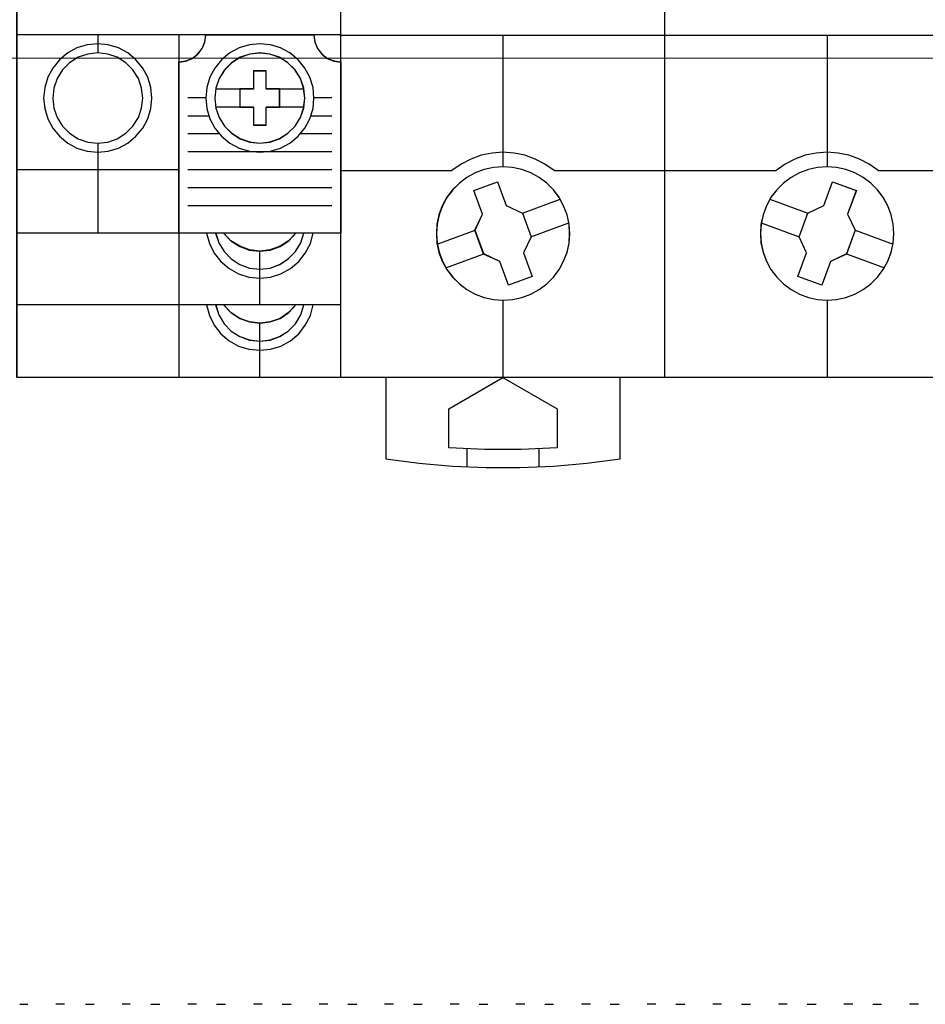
# Model space of a CAD drawing. Header units: millimetres. Extents: x -1290 to 1795, y -4192 to -1311.
# Tile 396 of 656: x 1454 to 1464, y -3700 to -3689. Entities that reach past the tile are written whole.
import ezdxf

# ---------------------------------------------------------------- set-up
doc = ezdxf.new("R2010")
doc.units = ezdxf.units.MM
doc.layers.add('45', color=7, linetype='Continuous')
doc.layers.add('51', color=7, linetype='Continuous')
doc.layers.add('Aparatura', color=7, linetype='Continuous', lineweight=13)

# ---------------------------------------------------------------- blocks, each defined once
blk = doc.blocks.new('*U213')
at = {"layer": '45', "color": 7}
for points in [[(513.455777, -233.587806), (531.452685, -233.587806), (531.452685, -233.587806), (549.44375, -233.587806), (549.44375, -233.587806), (549.44375, -316.565706), (549.44375, -316.565706), (531.452685, -316.565706), (531.452685, -316.565706), (513.455777, -316.565706), (513.455777, -316.565706), (495.464712, -316.565706), (495.464712, -316.565706), (495.464712, -233.587806), (495.464712, -233.587806), (513.455777, -233.587806), (513.455777, -233.587806)], [(508.169349, -308.564689), (508.134247, -308.044056), (508.023089, -307.523423), (507.830026, -307.02619), (507.58431, -306.558205), (507.268389, -306.137019), (506.893964, -305.768481), (506.466886, -305.452592), (506.004705, -305.20105), (505.507422, -305.013856), (504.992588, -304.90271), (504.466053, -304.861761), (503.945368, -304.90271), (503.418833, -305.013856), (502.927401, -305.20105), (502.46522, -305.452592), (502.043992, -305.768481), (501.669567, -306.137019), (501.353646, -306.558205), (501.096229, -307.02619), (500.914867, -307.523423), (500.803709, -308.044056), (500.768607, -308.564689), (500.803709, -309.097021), (500.914867, -309.611804), (501.096229, -310.103188), (501.353646, -310.571173), (501.669567, -310.992359), (502.043992, -311.366746), (502.46522, -311.682636), (502.927401, -311.940028), (503.418833, -312.121372), (503.945368, -312.232518), (504.466053, -312.267617), (504.992588, -312.232518), (505.507422, -312.121372), (506.004705, -311.940028), (506.466886, -311.682636), (506.893964, -311.366746), (507.268389, -310.992359), (507.58431, -310.571173), (507.830026, -310.103188), (508.023089, -309.611804), (508.134247, -309.097021), (508.169349, -308.564689)], [(508.165768, -308.564689), (508.130708, -308.044813), (508.019685, -307.524938), (507.826856, -307.028427), (507.581437, -306.561124), (507.265898, -306.14055), (506.891926, -305.772548), (506.465364, -305.457118), (506.003743, -305.205942), (505.507061, -305.019021), (504.99285, -304.908036), (504.466952, -304.867147), (503.946897, -304.908036), (503.420999, -305.019021), (502.930161, -305.205942), (502.468539, -305.457118), (502.047821, -305.772548), (501.673849, -306.14055), (501.35831, -306.561124), (501.101204, -307.028427), (500.920062, -307.524938), (500.809039, -308.044813), (500.773979, -308.564689), (500.809039, -309.096247), (500.920062, -309.610281), (501.101204, -310.10095), (501.35831, -310.568254), (501.673849, -310.988828), (502.047821, -311.362671), (502.468539, -311.678101), (502.930161, -311.935118), (503.420999, -312.116198), (503.946897, -312.227183), (504.466952, -312.262231), (504.99285, -312.227183), (505.507061, -312.116198), (506.003743, -311.935118), (506.465364, -311.678101), (506.891926, -311.362671), (507.265898, -310.988828), (507.581437, -310.568254), (507.826856, -310.10095), (508.019685, -309.610281), (508.130708, -309.096247), (508.165768, -308.564689)], [(526.158183, -308.564689), (526.123075, -308.044056), (526.006046, -307.523423), (525.824652, -307.02619), (525.573041, -306.558205), (525.251212, -306.137019), (524.876721, -305.768481), (524.455418, -305.452592), (523.987304, -305.20105), (523.495785, -305.013856), (522.980859, -304.90271), (522.460082, -304.861761), (521.927603, -304.90271), (521.412677, -305.013856), (520.921158, -305.20105), (520.453044, -305.452592), (520.031741, -305.768481), (519.65725, -306.137019), (519.335421, -306.558205), (519.08381, -307.02619), (518.902416, -307.523423), (518.785387, -308.044056), (518.750279, -308.564689), (518.785387, -309.097021), (518.902416, -309.611804), (519.08381, -310.103188), (519.335421, -310.571173), (519.65725, -310.992359), (520.031741, -311.366746), (520.453044, -311.682636), (520.921158, -311.940028), (521.412677, -312.121372), (521.927603, -312.232518), (522.460082, -312.267617), (522.980859, -312.232518), (523.495785, -312.121372), (523.987304, -311.940028), (524.455418, -311.682636), (524.876721, -311.366746), (525.251212, -310.992359), (525.573041, -310.571173), (525.824652, -310.103188), (526.006046, -309.611804), (526.123075, -309.097021), (526.158183, -308.564689)], [(526.152811, -308.564689), (526.117754, -308.044813), (526.000895, -307.524938), (525.819764, -307.028427), (525.568517, -306.561124), (525.247156, -306.14055), (524.873208, -305.772548), (524.452516, -305.457118), (523.985081, -305.205942), (523.494274, -305.019021), (522.980096, -304.908036), (522.460074, -304.867147), (521.928367, -304.908036), (521.414188, -305.019021), (520.923381, -305.205942), (520.455946, -305.457118), (520.035254, -305.772548), (519.661306, -306.14055), (519.339945, -306.561124), (519.088698, -307.028427), (518.907567, -307.524938), (518.790708, -308.044813), (518.755651, -308.564689), (518.790708, -309.096247), (518.907567, -309.610281), (519.088698, -310.10095), (519.339945, -310.568254), (519.661306, -310.988828), (520.035254, -311.362671), (520.455946, -311.678101), (520.923381, -311.935118), (521.414188, -312.116198), (521.928367, -312.227183), (522.460074, -312.262231), (522.980096, -312.227183), (523.494274, -312.116198), (523.985081, -311.935118), (524.452516, -311.678101), (524.873208, -311.362671), (525.247156, -310.988828), (525.568517, -310.568254), (525.819764, -310.10095), (526.000895, -309.610281), (526.117754, -309.096247), (526.152811, -308.564689)], [(502.847548, -306.171104), (504.161311, -305.691217), (504.161311, -305.691217), (504.642243, -307.013833), (504.642243, -307.013833), (505.55132, -307.429346), (505.55132, -307.429346), (506.032251, -308.74611), (506.032251, -308.74611), (505.604105, -309.647362), (505.604105, -309.647362), (506.085036, -310.958274), (506.085036, -310.958274), (504.765408, -311.438161), (504.765408, -311.438161), (504.290342, -310.121397), (504.290342, -310.121397), (503.392994, -309.705885), (503.392994, -309.705885), (502.912063, -308.38912), (502.912063, -308.38912), (503.328479, -307.487868), (503.328479, -307.487868), (502.847548, -306.171104), (502.847548, -306.171104)], [(502.85292, -306.175591), (504.162323, -305.696603), (504.641659, -307.01674), (505.547719, -307.431474), (506.027055, -308.74577), (505.600329, -309.645332), (506.079665, -310.953787), (504.764415, -311.432775), (504.290925, -310.118479), (503.396556, -309.703745), (502.917221, -308.389449), (503.332255, -307.489887), (502.85292, -306.175591)], [(522.753091, -305.691217), (524.077452, -306.171104), (524.077452, -306.171104), (523.591072, -307.493721), (523.591072, -307.493721), (524.012992, -308.38912), (524.012992, -308.38912), (523.532472, -309.705885), (523.532472, -309.705885), (522.635891, -310.127249), (522.635891, -310.127249), (522.155371, -311.438161), (522.155371, -311.438161), (520.83101, -310.958274), (520.83101, -310.958274), (521.31153, -309.647362), (521.31153, -309.647362), (520.89547, -308.751962), (520.89547, -308.751962), (521.37599, -307.429346), (521.37599, -307.429346), (522.272571, -307.013833), (522.272571, -307.013833), (522.753091, -305.691217), (522.753091, -305.691217)], [(522.752432, -305.696603), (524.073871, -306.175591), (523.588564, -307.495728), (524.009553, -308.389449), (523.530093, -309.703745), (522.63549, -310.12432), (522.15603, -311.432775), (520.834591, -310.953787), (521.314051, -309.645332), (520.898909, -308.751611), (521.378369, -307.431474), (522.272972, -307.01674), (522.752432, -305.696603)], [(497.969827, -316.554934), (497.969827, -321.074484), (497.969827, -321.074484), (499.817539, -321.314512), (501.671098, -321.478434), (503.536351, -321.560395), (505.395758, -321.560395), (507.261011, -321.478434), (509.120417, -321.314512), (510.968129, -321.074484), (510.968129, -321.074484), (510.968129, -316.554934), (497.969827, -316.554934)], [(501.463378, -318.294345), (504.466051, -316.554934), (504.466051, -316.554934), (507.474578, -318.294345), (507.474578, -318.294345), (507.474578, -320.461288), (507.474578, -320.461288), (505.466943, -320.554994), (503.46516, -320.554994), (501.463378, -320.461288), (501.463378, -320.461288), (501.463378, -318.294345), (501.463378, -318.294345)]]:
    blk.add_lwpolyline(points, close=True, dxfattribs=at)
at = {"layer": '45', "color": 59}
blk.add_lwpolyline([(513.456971, -233.593193), (531.451491, -233.593193), (549.440168, -233.593193), (549.440168, -316.562115), (531.451491, -316.562115), (513.456971, -316.562115), (495.468294, -316.562115), (495.468294, -233.593193), (513.456971, -233.593193)], close=True, dxfattribs=at)
at = {"layer": '45', "color": 7}
for points in [[(513.451756, -316.565706), (513.451756, -266.873761)], [(495.464712, -297.567218), (513.4625, -297.567218)], [(504.46092, -297.567218), (504.46092, -304.872533)], [(513.451756, -297.567218), (531.456706, -297.567218)], [(522.455126, -297.567218), (522.455126, -304.872533)], [(505.54068, -307.438101), (507.64469, -306.660711)], [(519.269566, -306.660711), (521.38432, -307.438101)], [(506.020573, -308.752304), (508.122792, -307.9803)], [(518.791464, -307.9803), (520.906217, -308.75769)], [(500.809792, -309.154464), (502.922755, -308.384255)], [(524.002245, -308.384255), (526.111626, -309.15985)], [(501.287895, -310.474053), (503.402648, -309.698458)], [(523.524142, -309.698458), (525.631733, -310.474053)], [(504.46092, -312.256845), (504.46092, -316.565706)], [(522.455126, -312.256845), (522.455126, -316.565706)], [(502.462559, -320.515496), (502.462559, -321.524487)], [(506.459282, -320.515496), (506.459282, -321.524487)]]:
    blk.add_lwpolyline(points, dxfattribs=at)
at = {"layer": '45', "color": 251}
for points in [[(507.299095, -305.077204), (506.795746, -304.716817), (506.251426, -304.433234), (505.677842, -304.226455), (505.080846, -304.108295), (504.466292, -304.061031), (503.857591, -304.108295), (503.260595, -304.226455), (502.681158, -304.433234), (502.136839, -304.716817), (501.633489, -305.077204)], [(525.287929, -305.077204), (524.790275, -304.716817), (524.245784, -304.433234), (523.666164, -304.226455), (523.063125, -304.108295), (522.460086, -304.061031), (521.845337, -304.108295), (521.242298, -304.226455), (520.662678, -304.433234), (520.118187, -304.716817), (519.620533, -305.077204)], [(495.464712, -305.066432), (501.644233, -305.066432)], [(507.288351, -305.066432), (513.4625, -305.066432)], [(513.451756, -305.066432), (519.631277, -305.066432)], [(525.275395, -305.066432), (531.456706, -305.066432)]]:
    blk.add_lwpolyline(points, dxfattribs=at)
blk = doc.blocks.new('*U214')
at = {"layer": '45', "color": 7}
for points in [[(495.462922, -233.600374), (486.469309, -233.600374), (486.469309, -233.600374), (477.470506, -233.600374), (477.470506, -233.600374), (477.470506, -316.556729), (477.470506, -316.556729), (486.469309, -316.556729), (486.469309, -316.556729), (495.462922, -316.556729), (495.462922, -316.556729), (495.462922, -233.600374), (495.462922, -233.600374)], [(495.45934, -233.603965), (486.469308, -233.603965), (477.474087, -233.603965), (477.474087, -316.553139), (486.469308, -316.553139), (495.45934, -316.553139), (495.45934, -233.603965)], [(486.464923, -299.059689), (486.854335, -299.007791), (487.212593, -298.862477), (487.524122, -298.618557), (487.768153, -298.30717), (487.913533, -297.949074), (487.970647, -297.55984), (487.955071, -297.55465), (493.988351, -297.55465), (493.967582, -297.55984), (494.014311, -297.949074), (494.170076, -298.30717), (494.403723, -298.618557), (494.715252, -298.862477), (495.083895, -299.007791), (495.462922, -299.059689), (495.462922, -299.059689), (495.462922, -308.567382), (495.462922, -308.567382), (486.464923, -308.567382), (486.464923, -308.567382), (486.464923, -299.059689), (486.464923, -299.059689)], [(486.468504, -299.063848), (486.857606, -299.011993), (487.215579, -298.866797), (487.52686, -298.623076), (487.770697, -298.311942), (487.915962, -297.954139), (487.97303, -297.565222), (487.957466, -297.560036), (493.985943, -297.560036), (493.965191, -297.565222), (494.011883, -297.954139), (494.167524, -298.311942), (494.400985, -298.623076), (494.712266, -298.866797), (495.080615, -299.011993), (495.45934, -299.063848), (495.45934, -308.563791), (486.468504, -308.563791), (486.468504, -299.063848)], [(484.975105, -301.064384), (484.917956, -300.477519), (484.751705, -299.906235), (484.471156, -299.397272), (484.091895, -298.940245), (483.634704, -298.56112), (483.12556, -298.280671), (482.554071, -298.114479), (481.977387, -298.057351), (481.385116, -298.114479), (480.818823, -298.280671), (480.304483, -298.56112), (479.847292, -298.940245), (479.473226, -299.397272), (479.192677, -299.906235), (479.026426, -300.477519), (478.969277, -301.064384), (479.026426, -301.646056), (479.192677, -302.212147), (479.473226, -302.726303), (479.847292, -303.18333), (480.304483, -303.562455), (480.818823, -303.837711), (481.385116, -304.003903), (481.977387, -304.061031), (482.554071, -304.003903), (483.12556, -303.837711), (483.634704, -303.562455), (484.091895, -303.18333), (484.471156, -302.726303), (484.751705, -302.212147), (484.917956, -301.646056), (484.975105, -301.064384)], [(493.969523, -301.064384), (493.917571, -300.477519), (493.735738, -299.906235), (493.460393, -299.397272), (493.091534, -298.940245), (492.634356, -298.56112), (492.109641, -298.280671), (491.553754, -298.114479), (490.961502, -298.057351), (490.384834, -298.114479), (489.818558, -298.280671), (489.293842, -298.56112), (488.847055, -298.940245), (488.467805, -299.397272), (488.19246, -299.906235), (488.021018, -300.477519), (487.969066, -301.064384), (488.021018, -301.646056), (488.19246, -302.212147), (488.467805, -302.726303), (488.847055, -303.18333), (489.293842, -303.562455), (489.818558, -303.837711), (490.384834, -304.003903), (490.961502, -304.061031), (491.553754, -304.003903), (492.109641, -303.837711), (492.634356, -303.562455), (493.091534, -303.18333), (493.460393, -302.726303), (493.735738, -302.212147), (493.917571, -301.646056), (493.969523, -301.064384)], [(484.471934, -301.064482), (484.404373, -300.508519), (484.227676, -299.97334), (483.926252, -299.505708), (483.536479, -299.105622), (483.058358, -298.804259), (482.52307, -298.627598), (481.977388, -298.560051), (481.421312, -298.627598), (480.886025, -298.804259), (480.407903, -299.105622), (480.018131, -299.505708), (479.716706, -299.97334), (479.534812, -300.508519), (479.472449, -301.064482), (479.534812, -301.625641), (479.716706, -302.145232), (480.018131, -302.628452), (480.407903, -303.018146), (480.886025, -303.319509), (481.421312, -303.506562), (481.977388, -303.563717), (482.52307, -303.506562), (483.058358, -303.319509), (483.536479, -303.018146), (483.926252, -302.628452), (484.227676, -302.145232), (484.404373, -301.625641), (484.471934, -301.064482)], [(493.471723, -301.064482), (493.40416, -300.508519), (493.227457, -299.97334), (492.926022, -299.505708), (492.525841, -299.105622), (492.058098, -298.804259), (491.522791, -298.627598), (490.961499, -298.560051), (490.405403, -298.627598), (489.880491, -298.804259), (489.402353, -299.105622), (489.012567, -299.505708), (488.711132, -299.97334), (488.524035, -300.508519), (488.466866, -301.064482), (488.524035, -301.625641), (488.711132, -302.145232), (489.012567, -302.628452), (489.402353, -303.018146), (489.880491, -303.319509), (490.405403, -303.506562), (490.961499, -303.563717), (491.522791, -303.506562), (492.058098, -303.319509), (492.525841, -303.018146), (492.926022, -302.628452), (493.227457, -302.145232), (493.40416, -301.625641), (493.471723, -301.064482)], [(493.466351, -301.065375), (493.398909, -300.510409), (493.222522, -299.97619), (492.921626, -299.509397), (492.522161, -299.110029), (492.055255, -298.809207), (491.520906, -298.632863), (490.960617, -298.565437), (490.405517, -298.632863), (489.881544, -298.809207), (489.404261, -299.110029), (489.015172, -299.509397), (488.714276, -299.97619), (488.527514, -300.510409), (488.470447, -301.065375), (488.527514, -301.625527), (488.714276, -302.144186), (489.015172, -302.626539), (489.404261, -303.015534), (489.881544, -303.316356), (490.405517, -303.503073), (490.960617, -303.560126), (491.520906, -303.503073), (492.055255, -303.316356), (492.522161, -303.015534), (492.921626, -302.626539), (493.222522, -302.144186), (493.398909, -301.625527), (493.466351, -301.065375)], [(490.617335, -299.561861), (490.617335, -300.565943), (490.622547, -300.560741), (489.856408, -300.560741), (489.856408, -300.565943), (489.856408, -301.570025), (489.856408, -301.564822), (490.617335, -301.564822), (490.617335, -301.570025), (490.617335, -302.563702), (490.617335, -302.563702), (491.320933, -302.563702), (491.320933, -302.563702), (491.320933, -301.570025), (491.320933, -301.564822), (492.066225, -301.564822), (492.071437, -301.570025), (492.071437, -300.565943), (492.066225, -300.560741), (491.320933, -300.560741), (491.320933, -300.565943), (491.320933, -299.561861), (491.320933, -299.561861), (490.617335, -299.561861), (490.617335, -299.561861)], [(490.617841, -299.565452), (490.617841, -300.566531), (490.623032, -300.561344), (489.859989, -300.561344), (489.859989, -300.566531), (489.859989, -301.56761), (489.859989, -301.562423), (490.617841, -301.562423), (490.617841, -301.56761), (490.617841, -302.558316), (491.318595, -302.558316), (491.318595, -301.56761), (491.318595, -301.562423), (492.060875, -301.562423), (492.066065, -301.56761), (492.066065, -300.566531), (492.060875, -300.561344), (491.318595, -300.561344), (491.318595, -300.566531), (491.318595, -299.565452), (490.617841, -299.565452)], [(488.513423, -308.55661), (488.690129, -309.104078), (488.981175, -309.583764), (489.381362, -309.995669), (489.859508, -310.308508), (490.394824, -310.501425), (490.961324, -310.569207), (491.53302, -310.501425), (492.068336, -310.308508), (492.546483, -309.995669), (492.94667, -309.583764), (493.237716, -309.104078), (493.414422, -308.55661), (492.967459, -308.55661), (492.567272, -308.978942), (492.089125, -309.291781), (491.543415, -309.495127), (490.961324, -309.562908), (490.394824, -309.495127), (489.849114, -309.291781), (489.360573, -308.978942), (488.960386, -308.55661), (488.513423, -308.55661)], [(488.517004, -308.561996), (488.693452, -309.106534), (488.984072, -309.583653), (489.383675, -309.993353), (489.861123, -310.304517), (490.395656, -310.496402), (490.961328, -310.563821), (491.532189, -310.496402), (492.066722, -310.304517), (492.54417, -309.993353), (492.943773, -309.583653), (493.234393, -309.106534), (493.410841, -308.561996), (492.964531, -308.561996), (492.564928, -308.982068), (492.087481, -309.293233), (491.542568, -309.495489), (490.961328, -309.562908), (490.395656, -309.495489), (489.850743, -309.293233), (489.362916, -308.982068), (488.963314, -308.561996), (488.517004, -308.561996)], [(488.959294, -308.55661), (489.359699, -308.980826), (489.848506, -309.29506), (490.394514, -309.499313), (490.961322, -309.567397), (491.543731, -309.499313), (492.089739, -309.29506), (492.568145, -308.980826), (492.968551, -308.55661), (488.959294, -308.55661)], [(488.962875, -308.561996), (489.362565, -308.982445), (489.850499, -309.293888), (490.395532, -309.496327), (490.961327, -309.563806), (491.542695, -309.496327), (492.087727, -309.293888), (492.565279, -308.982445), (492.96497, -308.561996), (488.962875, -308.561996)], [(488.513423, -312.544102), (488.690129, -313.096784), (488.981175, -313.586899), (489.381362, -313.998803), (489.859508, -314.301214), (490.394824, -314.494132), (490.961324, -314.556699), (491.53302, -314.494132), (492.068336, -314.301214), (492.546483, -313.998803), (492.94667, -313.586899), (493.237716, -313.096784), (493.414422, -312.544102), (492.967459, -312.544102), (492.567272, -312.971649), (492.089125, -313.294916), (491.543415, -313.487833), (490.961324, -313.550401), (490.394824, -313.487833), (489.849114, -313.294916), (489.360573, -312.971649), (488.960386, -312.544102), (488.513423, -312.544102)], [(488.517004, -312.547693), (488.693452, -313.09791), (488.984072, -313.585838), (489.383675, -313.995906), (489.861123, -314.296968), (490.395656, -314.489025), (490.961328, -314.551313), (491.532189, -314.489025), (492.066722, -314.296968), (492.54417, -313.995906), (492.943773, -313.585838), (493.234393, -313.09791), (493.410841, -312.547693), (492.964531, -312.547693), (492.564928, -312.973332), (492.087481, -313.295157), (491.542568, -313.487214), (490.961328, -313.549503), (490.395656, -313.487214), (489.850743, -313.295157), (489.362916, -312.973332), (488.963314, -312.547693), (488.517004, -312.547693)], [(488.959294, -312.544102), (489.359699, -312.973556), (489.848506, -313.298264), (490.394514, -313.492042), (490.961322, -313.554889), (491.543731, -313.492042), (492.089739, -313.298264), (492.568145, -312.973556), (492.968551, -312.544102), (488.959294, -312.544102)], [(488.962875, -312.547693), (489.362565, -312.974095), (489.850499, -313.296497), (490.395532, -313.488898), (490.961327, -313.551298), (491.542695, -313.488898), (492.087727, -313.296497), (492.565279, -312.974095), (492.96497, -312.547693), (488.962875, -312.547693)]]:
    blk.add_lwpolyline(points, close=True, dxfattribs=at)
for points in [[(486.473876, -297.560036), (477.470506, -297.560036)], [(481.972191, -297.560036), (481.972191, -298.570823)], [(486.464923, -297.560036), (486.464923, -316.556729)], [(495.462922, -297.560036), (486.464923, -297.560036)], [(487.978019, -301.059191), (486.968095, -301.059191)], [(490.624595, -300.561876), (488.513423, -300.561876)], [(493.414422, -300.561876), (491.313994, -300.561876)], [(494.970494, -301.059191), (493.958779, -301.059191)], [(490.624595, -301.561891), (488.513423, -301.561891)], [(493.414422, -301.561891), (491.313994, -301.561891)], [(488.14455, -302.061001), (486.968095, -302.061001)], [(494.970494, -302.061001), (493.783295, -302.061001)], [(488.735463, -303.050244), (486.968095, -303.050244)], [(494.970494, -303.050244), (493.190591, -303.050244)], [(481.972191, -303.552944), (481.972191, -308.567382)], [(494.970494, -304.052054), (486.968095, -304.052054)], [(486.473876, -305.052069), (477.470506, -305.052069)], [(494.970494, -305.052069), (486.968095, -305.052069)], [(494.970494, -306.052084), (486.968095, -306.052084)], [(494.970494, -307.053894), (486.968095, -307.053894)], [(486.473876, -308.55661), (477.470506, -308.55661)], [(487.999507, -308.55661), (488.165785, -309.134619), (488.435986, -309.670969), (488.804914, -310.139625), (489.272569, -310.530171), (489.792186, -310.821779), (490.363765, -310.998827), (490.961324, -311.066522), (491.56408, -310.998827), (492.135659, -310.821779), (492.670864, -310.530171), (493.122931, -310.139625), (493.491859, -309.670969), (493.772453, -309.134619), (493.928338, -308.55661)], [(490.955865, -309.55842), (490.955865, -312.554874)], [(486.473876, -312.544102), (477.470506, -312.544102)], [(495.462922, -312.544102), (486.464923, -312.544102)], [(487.999507, -312.544102), (488.165785, -313.127359), (488.435986, -313.674163), (488.804914, -314.142852), (489.272569, -314.533427), (489.792186, -314.825055), (490.363765, -315.002116), (490.961324, -315.0594), (491.56408, -315.002116), (492.135659, -314.825055), (492.670864, -314.533427), (493.122931, -314.142852), (493.491859, -313.674163), (493.772453, -313.127359), (493.928338, -312.544102)], [(490.955865, -313.544117), (490.955865, -316.556729)]]:
    blk.add_lwpolyline(points, dxfattribs=at)
blk = doc.blocks.new('*U221')
at = {"layer": '51', "color": 255}
for points in [[(326.871767, -499.967008), (327.317638, -499.967008)], [(330.513942, -499.967008), (331.002788, -499.967008)], [(334.154326, -499.967008), (334.644963, -499.967008)], [(337.796501, -499.967008), (338.287138, -499.967008)], [(341.438676, -499.967008), (341.929313, -499.967008)], [(345.080851, -499.967008), (345.571488, -499.967008)], [(348.723026, -499.967008), (349.211872, -499.967008)], [(352.36341, -499.967008), (352.854047, -499.967008)], [(356.005585, -499.967008), (356.496222, -499.967008)], [(359.64776, -499.967008), (360.138397, -499.967008)], [(363.289935, -499.967008), (363.780572, -499.967008)], [(366.93211, -499.967008), (367.420956, -499.967008)], [(370.572494, -499.967008), (371.063131, -499.967008)], [(374.214669, -499.967008), (374.705306, -499.967008)]]:
    blk.add_lwpolyline(points, dxfattribs=at)
blk = doc.blocks.new('*U240')
at = {"layer": '51', "color": 255}
for points in [[(329.360766, -499.95444), (328.870128, -499.95444)], [(333.00294, -499.95444), (332.55707, -499.95444)], [(336.688091, -499.95444), (336.197454, -499.95444)], [(340.330266, -499.95444), (339.839629, -499.95444)], [(343.972441, -499.95444), (343.481804, -499.95444)], [(347.612825, -499.95444), (347.123978, -499.95444)], [(351.255, -499.95444), (350.764363, -499.95444)], [(354.897175, -499.95444), (354.406538, -499.95444)], [(358.53935, -499.95444), (358.048712, -499.95444)], [(362.181525, -499.95444), (361.690887, -499.95444)], [(365.821909, -499.95444), (365.333062, -499.95444)], [(369.464084, -499.95444), (368.973447, -499.95444)], [(373.106259, -499.95444), (372.615621, -499.95444)], [(376.748433, -499.95444), (376.257796, -499.95444)]]:
    blk.add_lwpolyline(points, dxfattribs=at)

msp = doc.modelspace()

# ---------------------------------------------------------------- linework, layer by layer
at = {"layer": 'Aparatura', "color": 7, "lineweight": 13}
msp.add_lwpolyline([(1542.039, -3689.403), (1412.53, -3689.403), (1412.53, -3680.418), (1542.039, -3680.418), (1542.039, -3689.403)], close=True, dxfattribs=at)
msp.add_lwpolyline([(1412.53, -3689.402), (1542.039, -3689.402)], dxfattribs=at)

# ---------------------------------------------------------------- block references
at = {"layer": 'Aparatura', "color": 7, "lineweight": 13, "xscale": 0.2, "yscale": 0.2, "zscale": 0.2}
for name, p in [('*U221', (1388.984, -3599.91)), ('*U213', (1358.829, -3629.635)), ('*U214', (1358.83, -3629.632)), ('*U240', (1388.984, -3599.91))]:
    msp.add_blockref(name, p, dxfattribs=at)

doc.saveas('drawing.dxf')
